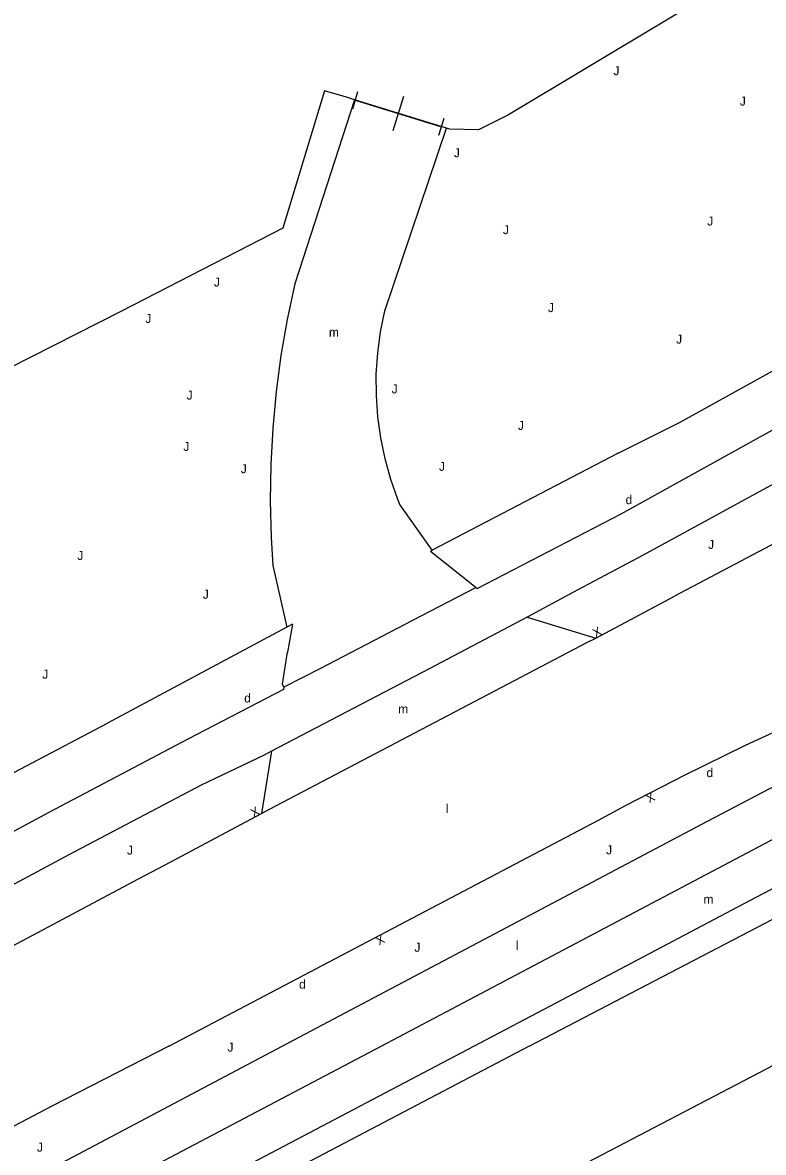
# Model space of a CAD drawing. Extents: x 134999 to 136502, y 457398 to 459002.
# Drawn here: x 136077.9 to 136119.3, y 457794.1 to 457857.2 of the extents above; entities that cross this region are included whole.
import ezdxf

# ---------------------------------------------------------------- set-up
doc = ezdxf.new("R2010")
doc.units = 0
for name, color, linetype in [('RI_DGTB_18', 7, 'Continuous'), ('RI_DGTB_29', 7, 'Continuous'), ('RI_DGTB_30', 7, 'Continuous'), ('RI_DGTB_31', 7, 'Continuous'), ('RI_DGTB_43', 7, 'Continuous'), ('RI_DGTB_48', 7, 'Continuous'), ('RI_DGTB_53', 7, 'Continuous'), ('RI_DGTB_54', 7, 'Continuous'), ('RI_DGTB_58', 7, 'Continuous')]:
    doc.layers.add(name, color=color, linetype=linetype)

msp = doc.modelspace()

# ---------------------------------------------------------------- linework, layer by layer
at = {"layer": 'RI_DGTB_18'}
for points in [[(136106.177, 457800), (136122.86, 457808.697), (136132.677, 457813.546)], [(136106.177, 457800), (136122.86, 457808.697), (136132.677, 457813.546)], [(136106.177, 457800), (136085.466, 457789.129), (136056.796, 457775.016)]]:
    msp.add_lwpolyline(points, dxfattribs=at)
at = {"layer": 'RI_DGTB_48'}
for points in [[(136139.585, 457872.755), (136105.01, 457852.04), (136103.34, 457851.2), (136101.74, 457851.23)], [(136095.97, 457853.01), (136094.74, 457853.382), (136092.4, 457845.7), (136083.4, 457841.07), (136044.121, 457821.151), (136033.472, 457815.274), (136005.423, 457809.755), (136005.752, 457805.109), (136006.042, 457802.024), (136006.259, 457800)]]:
    msp.add_lwpolyline(points, dxfattribs=at)
at = {"layer": 'RI_DGTB_53'}
for p, q in [((136096.31, 457852.373), (136096.606, 457853.336)), ((136096.418, 457852.872), (136095.97, 457853.01)), ((136101.553, 457851.288), (136096.418, 457852.872)), ((136096.458, 457852.855), (136101.272, 457851.37)), ((136098.568, 457851.149), (136099.162, 457853.075)), ((136101.124, 457850.888), (136101.421, 457851.85)), ((136101.74, 457851.23), (136101.553, 457851.288)), ((136100.66, 457827.653), (136100.75, 457827.7)), ((136100.66, 457827.653), (136100.75, 457827.7)), ((136100.66, 457827.653), (136103.213, 457825.625)), ((136100.66, 457827.653), (136103.213, 457825.625)), ((136109.89, 457822.8), (136114.29, 457825.13)), ((136109.89, 457822.8), (136114.29, 457825.13)), ((136106.059, 457823.971), (136109.89, 457822.8)), ((136106.059, 457823.971), (136109.89, 457822.8)), ((136092.94, 457823.566), (136092.63, 457823.4)), ((136092.94, 457823.566), (136092.63, 457823.4)), ((136092.94, 457823.566), (136092.671, 457822.014)), ((136092.94, 457823.566), (136092.671, 457822.014)), ((136091.66, 457813.23), (136109.44, 457822.56)), ((136091.66, 457813.23), (136109.44, 457822.56)), ((136109.44, 457822.56), (136109.89, 457822.8)), ((136109.44, 457822.56), (136109.89, 457822.8)), ((136091.765, 457816.483), (136091.218, 457812.994)), ((136091.765, 457816.483), (136091.218, 457812.994)), ((136086.15, 457810.29), (136091.218, 457812.994)), ((136086.15, 457810.29), (136091.218, 457812.994)), ((136091.218, 457812.994), (136091.66, 457813.23)), ((136091.218, 457812.994), (136091.66, 457813.23))]:
    msp.add_line(p, q, dxfattribs=at)
for points in [[(136096.418, 457852.872), (136093.07, 457842.59), (136092.645, 457840.596), (136092.298, 457838.586), (136092.03, 457836.565), (136091.841, 457834.534), (136091.733, 457832.498), (136091.704, 457830.459), (136091.756, 457828.421), (136091.85, 457826.85), (136092.63, 457823.4)], [(136100.75, 457827.7), (136098.94, 457830.26), (136098.83, 457830.535), (136098.435, 457831.66), (136098.117, 457832.809), (136097.876, 457833.977), (136097.714, 457835.158), (136097.632, 457836.347), (136097.629, 457837.54), (136097.707, 457838.729), (136097.864, 457839.911), (136098.1, 457841.08), (136101.553, 457851.288)], [(136125.584, 457837.636), (136111.298, 457829.716), (136103.251, 457825.548), (136103.213, 457825.625)], [(136111.14, 457833.13), (136100.75, 457827.7)], [(136111.14, 457833.13), (136100.75, 457827.7)], [(136124.234, 457830.397), (136123.168, 457831.318), (136121.283, 457832.199), (136112.534, 457827.426), (136108.895, 457825.486), (136106.059, 457823.971)], [(136124.234, 457830.397), (136123.168, 457831.318), (136121.283, 457832.199), (136112.534, 457827.426), (136108.895, 457825.486), (136106.059, 457823.971)], [(136103.213, 457825.625), (136099.614, 457823.768), (136094.518, 457821.107), (136092.464, 457820.05)], [(136103.213, 457825.625), (136099.614, 457823.768), (136094.518, 457821.107), (136092.464, 457820.05)], [(136106.059, 457823.971), (136100.589, 457821.083), (136091.765, 457816.483)], [(136106.059, 457823.971), (136100.589, 457821.083), (136091.765, 457816.483)], [(136092.63, 457823.4), (136082.607, 457818.047)], [(136092.63, 457823.4), (136082.607, 457818.047)], [(136092.464, 457820.05), (136092.381, 457820.221), (136092.671, 457822.014)], [(136092.464, 457820.05), (136092.381, 457820.221), (136092.671, 457822.014)], [(136092.464, 457820.05), (136092.447, 457819.933), (136087.105, 457817.146)], [(136092.464, 457820.05), (136092.447, 457819.933), (136087.105, 457817.146)], [(136116.136, 457812.568), (136120.359, 457814.791), (136124.618, 457816.943), (136128.157, 457818.664)], [(136116.136, 457812.568), (136120.359, 457814.791), (136124.618, 457816.943), (136128.157, 457818.664)], [(136087.105, 457817.146), (136079.334, 457813.059), (136071.601, 457808.902), (136063.906, 457804.675), (136056.25, 457800.378), (136055.586, 457800)], [(136087.105, 457817.146), (136079.334, 457813.059), (136071.601, 457808.902), (136063.906, 457804.675), (136056.25, 457800.378), (136055.586, 457800)], [(136091.765, 457816.483), (136091.321, 457816.238), (136087.849, 457814.574)], [(136091.765, 457816.483), (136091.321, 457816.238), (136087.849, 457814.574)], [(136117.358, 457810.273), (136121.676, 457812.541), (136126.031, 457814.738), (136129.93, 457816.631)], [(136117.358, 457810.273), (136121.676, 457812.541), (136126.031, 457814.738), (136129.93, 457816.631)], [(136087.849, 457814.574), (136080.444, 457810.69), (136073.077, 457806.736), (136065.749, 457802.712), (136060.92, 457800)], [(136087.849, 457814.574), (136080.444, 457810.69), (136073.077, 457806.736), (136065.749, 457802.712), (136060.92, 457800)], [(136118.495, 457808.136), (136122.796, 457810.395), (136127.133, 457812.583), (136130.972, 457814.446)], [(136118.495, 457808.136), (136122.796, 457810.395), (136127.133, 457812.583), (136130.972, 457814.446)], [(136092.363, 457800), (136104.581, 457806.46), (136116.136, 457812.568)], [(136092.363, 457800), (136104.581, 457806.46), (136116.136, 457812.568)], [(136097.897, 457800), (136105.799, 457804.163), (136117.358, 457810.273)], [(136097.897, 457800), (136105.799, 457804.163), (136117.358, 457810.273)], [(136103.086, 457800), (136107.011, 457802.066), (136118.495, 457808.136)], [(136103.086, 457800), (136107.011, 457802.066), (136118.495, 457808.136)], [(136023.793, 457760.97), (136035.091, 457766.906), (136052.351, 457776.008), (136068.76, 457784.651), (136078.139, 457789.59), (136097.898, 457800)], [(136036.214, 457764.759), (136053.5, 457773.888), (136069.286, 457782.2), (136079.053, 457787.349), (136103.086, 457800)], [(136068.464, 457787.402), (136075.569, 457791.121), (136092.362, 457800)]]:
    msp.add_lwpolyline(points, dxfattribs=at)
at = {"layer": 'RI_DGTB_54'}
msp.add_line((136123.818, 457830.173), (136114.29, 457825.13), dxfattribs=at)
msp.add_line((136123.818, 457830.173), (136114.29, 457825.13), dxfattribs=at)
for points in [[(136111.14, 457833.13), (136114.319, 457834.709), (136114.606, 457834.866), (136120.967, 457838.385), (136127.289, 457841.974), (136133.571, 457845.632), (136136.64, 457847.456), (136141.323, 457850.316), (136145.965, 457853.245), (136150.563, 457856.241), (136155.117, 457859.303), (136163.273, 457864.92)], [(136086.028, 457800), (136110.037, 457812.625), (136111.549, 457813.435), (136114.886, 457815.157), (136118.258, 457816.807), (136121.664, 457818.384), (136125.103, 457819.889), (136126.964, 457820.656)], [(136086.028, 457800), (136110.037, 457812.625), (136111.549, 457813.435), (136114.886, 457815.157), (136118.258, 457816.807), (136121.664, 457818.384), (136125.103, 457819.889), (136126.964, 457820.656)], [(136049.819, 457800), (136063.83, 457807.966), (136065.82, 457809.114), (136069.146, 457810.959), (136072.511, 457812.733), (136082.607, 457818.047)], [(136049.819, 457800), (136063.83, 457807.966), (136065.82, 457809.114), (136069.146, 457810.959), (136072.511, 457812.733), (136082.607, 457818.047)], [(136066.773, 457800), (136084.338, 457809.341), (136086.15, 457810.29)], [(136066.773, 457800), (136084.338, 457809.341), (136086.15, 457810.29)], [(136086.028, 457800), (136079.534, 457796.67), (136073.076, 457793.27), (136066.672, 457789.822)]]:
    msp.add_lwpolyline(points, dxfattribs=at)
at = {"layer": 'RI_DGTB_58'}
msp.add_line((136078.46, 457777.349), (136121.852, 457800), dxfattribs=at)

# ---------------------------------------------------------------- texts
at = {"layer": 'RI_DGTB_29'}
for p in [(136111.56, 457830.28), (136111.56, 457830.28), (136090.25, 457819.2), (136090.25, 457819.2), (136116.08, 457815.03), (136116.08, 457815.03)]:
    msp.add_text('d', height=0.5, rotation=359.99963, dxfattribs=at).set_placement(p)
msp.add_text('d', height=0.5, dxfattribs=at).set_placement((136093.318, 457803.208))
msp.add_text('d', height=0.5, dxfattribs=at).set_placement((136093.318, 457803.208))
at = {"layer": 'RI_DGTB_30'}
for height, rotation, p in [(0.5, 27.70032, (136109.885, 457822.806)), (0.5, 27.70032, (136109.885, 457822.806)), (0.499, 208.36657, (136113.025, 457814.213)), (0.499, 208.36657, (136113.025, 457814.213)), (0.5, 28.15346, (136090.77, 457812.752)), (0.5, 28.15346, (136090.77, 457812.752)), (0.499, 208.36657, (136097.93, 457806.258)), (0.499, 208.36657, (136097.93, 457806.258))]:
    msp.add_text('X', height=height, rotation=rotation, dxfattribs=at).set_placement(p)
at = {"layer": 'RI_DGTB_31'}
for p in [(136110.883, 457854.246), (136117.944, 457852.544), (136101.963, 457849.664), (136116.121, 457845.847), (136104.704, 457845.366), (136088.554, 457842.441), (136107.224, 457841.011), (136084.723, 457840.403), (136114.384, 457839.251), (136098.49, 457836.466), (136098.49, 457836.466), (136087.029, 457836.118), (136087.029, 457836.118), (136105.54, 457834.428), (136105.54, 457834.428), (136086.851, 457833.256), (136086.851, 457833.256), (136090.059, 457832.008), (136090.059, 457832.008), (136101.133, 457832.142), (136101.133, 457832.142), (136116.172, 457827.781), (136116.172, 457827.781), (136080.924, 457827.164), (136080.924, 457827.164), (136087.937, 457824.993), (136087.937, 457824.993), (136078.967, 457820.531), (136078.967, 457820.531), (136083.701, 457810.7), (136083.701, 457810.7), (136089.315, 457799.694), (136078.667, 457794.1)]:
    msp.add_text('J', height=0.5, dxfattribs=at).set_placement(p)
for p in [(136110.471, 457810.712), (136110.471, 457810.712), (136099.761, 457805.272), (136099.761, 457805.272)]:
    msp.add_text('J', height=0.5, rotation=359.99973, dxfattribs=at).set_placement(p)
at = {"layer": 'RI_DGTB_43'}
for s, p in [('m', (136094.986, 457839.636)), ('m', (136098.854, 457818.587)), ('m', (136098.854, 457818.587)), ('l', (136101.512, 457813.027)), ('l', (136101.512, 457813.027)), ('m', (136115.915, 457807.954)), ('m', (136115.915, 457807.954)), ('l', (136105.43, 457805.376)), ('l', (136105.43, 457805.376))]:
    msp.add_text(s, height=0.5, dxfattribs=at).set_placement(p)

doc.saveas('drawing.dxf')
